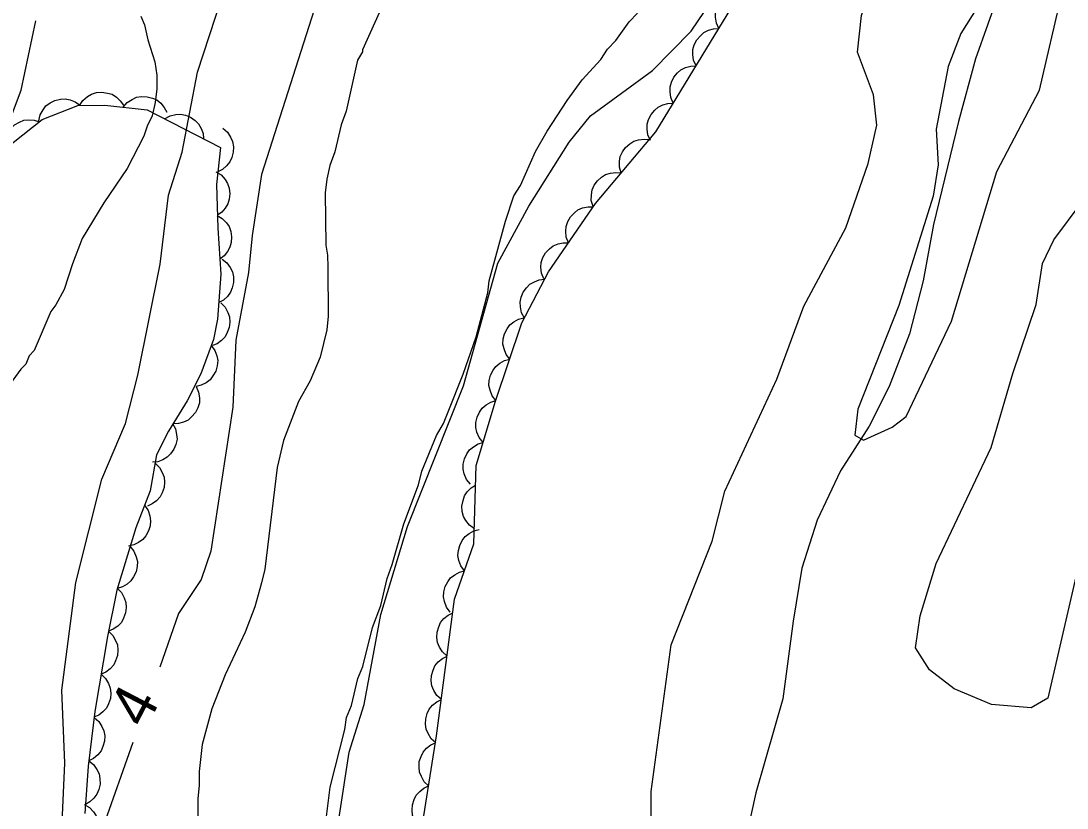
# Model space of a CAD drawing. Extents: x 282461 to 284471, y 5554090 to 5557646.
# Drawn here: x 283717.9 to 283789.6, y 5555137.6 to 5555191.6 of the extents above; entities that cross this region are included whole.
import ezdxf

# ---------------------------------------------------------------- set-up
doc = ezdxf.new("R2010")
doc.units = 0
for name, color, linetype in [('Niveau 1', 7, 'Continuous'), ('Niveau 2', 7, 'Continuous'), ('Niveau 22', 7, 'Continuous'), ('Niveau 44', 7, 'Continuous'), ('Niveau 7', 7, 'Continuous')]:
    doc.layers.add(name, color=color, linetype=linetype)

msp = doc.modelspace()

# ---------------------------------------------------------------- linework, layer by layer
at = {"layer": 'Niveau 1'}
for points in [[(283720.46, 5555131.06), (283720.89, 5555140.72), (283720.68, 5555145.74), (283721.63, 5555153.12), (283723.43, 5555160.2), (283725.05, 5555164.01), (283725.89, 5555167.34), (283727.42, 5555174.95), (283727.99, 5555179.69), (283728.94, 5555182.62), (283729.98, 5555188.11), (283731.62, 5555193.16), (283733.15, 5555196.52), (283738.56, 5555204.74), (283740.11, 5555208.27), (283741.49, 5555213.71), (283743.03, 5555217.05), (283746.65, 5555223.85), (283750.27, 5555229.46), (283754.8, 5555235.62), (283758.92, 5555239.92), (283760.86, 5555242.69), (283763, 5555246.49)], [(283761.06, 5555133.13), (283761.08, 5555138.78), (283762.45, 5555148.85), (283765.28, 5555155.94), (283766.15, 5555159.39), (283769.71, 5555167.05), (283771.55, 5555172.07), (283774.43, 5555177.45), (283775.96, 5555181.85), (283776.55, 5555184.48), (283776.34, 5555186.56), (283775.23, 5555189.48), (283775.5, 5555192.01), (283776.73, 5555195.59), (283778.08, 5555197.77), (283781.93, 5555200.41), (283782.4, 5555201.17), (283782.67, 5555204.07), (283782.34, 5555207.53), (283782.65, 5555209.55), (283786.14, 5555216.55), (283787.12, 5555219.64), (283789.28, 5555223.59), (283791.25, 5555229.62)], [(283790.8, 5555214.44), (283787.74, 5555205.85), (283786.96, 5555201.87), (283784.37, 5555194.05), (283782.32, 5555190.76), (283781.45, 5555188.5), (283780.62, 5555184.2), (283780.76, 5555181.77), (283780.42, 5555179.61), (283778.07, 5555172.11), (283775.25, 5555165.01), (283775.06, 5555163.22), (283775.64, 5555162.87), (283777.62, 5555163.78), (283778.57, 5555164.5), (283781.69, 5555171.03), (283784.8, 5555181.31), (283787.71, 5555186.87), (283789.25, 5555193.48), (283790.4, 5555201)], [(283790.34, 5555154.11), (283788.28, 5555145.18), (283787.15, 5555144.51), (283784.43, 5555144.75), (283781.87, 5555145.83), (283780.18, 5555147.12), (283779.21, 5555148.64), (283779.53, 5555150.82), (283780.63, 5555154.42), (283784.4, 5555162.38), (283785.89, 5555167.46), (283787.49, 5555172.18), (283787.93, 5555175), (283788.69, 5555176.62), (283790.64, 5555179.22)]]:
    msp.add_lwpolyline(points, dxfattribs=at)
at = {"layer": 'Niveau 2'}
for points in [[(283739.09, 5555133.13), (283740.39, 5555141.49), (283741.4, 5555144.75), (283742.55, 5555150.92), (283744.37, 5555156.96), (283748.23, 5555166.6), (283750.57, 5555175.01), (283752.7, 5555178.93), (283755.46, 5555183.31), (283756.92, 5555185.12), (283761.19, 5555188.22), (283763.83, 5555190.92), (283765.19, 5555192.91), (283766.71, 5555196.29), (283769.63, 5555205.07), (283775.31, 5555218.4), (283780.4, 5555232.66), (283782.23, 5555238.88), (283782.9, 5555243.22), (283783.71, 5555244.99)], [(283749.33, 5555223.43), (283746.48, 5555214.97), (283746.11, 5555212.63), (283743.83, 5555206.67), (283741.4, 5555202.27), (283740.99, 5555199.59), (283738.69, 5555194.62), (283734.38, 5555181.09), (283733.73, 5555176.91), (283733.48, 5555174.37), (283732.62, 5555169.73), (283732.4, 5555165.13), (283730.89, 5555155.26), (283730.24, 5555153.33), (283728.67, 5555151), (283727.4, 5555147.32)], [(283726.1, 5555191.95), (283726.34, 5555191.37), (283726.58, 5555190.33), (283727.06, 5555188.83), (283727.19, 5555187.9), (283727.2, 5555186.97), (283727.09, 5555186.04), (283726.87, 5555185.11), (283726.53, 5555184.41), (283726.31, 5555183.72), (283725.17, 5555181.5), (283723.57, 5555179.16), (283722.08, 5555176.71), (283721.4, 5555174.97), (283720.84, 5555173.22), (283720.27, 5555172.17), (283719.93, 5555171.7), (283718.79, 5555169.02), (283718.45, 5555168.67), (283718.22, 5555168.09), (283717.88, 5555167.74), (283716.85, 5555166.34)], [(283716.88, 5555184.2), (283717.89, 5555186.88), (283718.89, 5555191.64)], [(283725.55, 5555142.15), (283723.52, 5555136.39)]]:
    msp.add_lwpolyline(points, dxfattribs=at)
at = {"layer": 'Niveau 22'}
msp.add_lwpolyline([(283790.5, 5555210.8), (283789.11, 5555207.29), (283786.68, 5555199.35), (283785.86, 5555196.18), (283783.32, 5555189.04), (283782.15, 5555184.73), (283780.44, 5555177.66), (283779.73, 5555173.81), (283778.8, 5555170.18), (283777.41, 5555166.55), (283776.03, 5555163.84), (283774.08, 5555160.78), (283772.46, 5555157.38), (283771.42, 5555154.1), (283770.83, 5555150.47), (283770.12, 5555145.14), (283768.26, 5555138.68), (283767.21, 5555133.92)], dxfattribs=at)
at = {"layer": 'Niveau 44'}
for points in [[(283745.21, 5555135.25), (283746.38, 5555142.6), (283747.61, 5555151.98), (283748.94, 5555155.76), (283749.08, 5555161.14), (283750.42, 5555165.56), (283752.23, 5555170.92), (283754.05, 5555174.43), (283757.26, 5555179.1), (283761.4, 5555184.02), (283766.88, 5555192.98), (283770.3, 5555199.29), (283773.26, 5555206.06), (283775.52, 5555212.35), (283776.65, 5555214.92), (283779.86, 5555219.6), (283785.85, 5555226.31), (283790.65, 5555234.26)], [(283765.73, 5555191.1), (283765.56, 5555191.48), (283765.51, 5555191.89), (283765.51, 5555192.22), (283765.61, 5555192.55), (283765.77, 5555192.88), (283766.02, 5555193.17), (283766.26, 5555193.39), (283766.58, 5555193.54), (283766.94, 5555193.64), (283767.3, 5555193.66)], [(283764.17, 5555188.55), (283763.99, 5555188.93), (283763.94, 5555189.33), (283763.94, 5555189.66), (283764.04, 5555190), (283764.21, 5555190.33), (283764.46, 5555190.61), (283764.7, 5555190.84), (283765.02, 5555190.99), (283765.37, 5555191.09), (283765.73, 5555191.1)], [(283762.6, 5555185.99), (283762.43, 5555186.37), (283762.38, 5555186.77), (283762.38, 5555187.1), (283762.48, 5555187.44), (283762.64, 5555187.77), (283762.89, 5555188.06), (283763.13, 5555188.28), (283763.45, 5555188.43), (283763.81, 5555188.53), (283764.17, 5555188.55)], [(283721.9, 5555185.83), (283722.13, 5555186.18), (283722.44, 5555186.44), (283722.72, 5555186.61), (283723.06, 5555186.71), (283723.43, 5555186.74), (283723.81, 5555186.68), (283724.12, 5555186.6), (283724.42, 5555186.41), (283724.69, 5555186.16), (283724.9, 5555185.86)], [(283716.68, 5555182.76), (283719.33, 5555184.87), (283721.77, 5555185.83), (283723.63, 5555185.85), (283726.54, 5555185.53), (283731.57, 5555182.96), (283731.28, 5555180.4), (283731.38, 5555177.42), (283731.59, 5555174.26), (283731.36, 5555171.18), (283731.08, 5555169.78), (283730.21, 5555167.43), (283729.28, 5555165.57), (283727.99, 5555163.49), (283727.17, 5555161.88), (283726.74, 5555159.41), (283725.75, 5555156.87), (283724.45, 5555152.6), (283723.81, 5555149.42), (283722.95, 5555144.26), (283722.49, 5555140.52), (283722.25, 5555137.27)], [(283719.1, 5555184.78), (283719.19, 5555185.19), (283719.39, 5555185.54), (283719.59, 5555185.8), (283719.88, 5555186.01), (283720.21, 5555186.18), (283720.58, 5555186.26), (283720.9, 5555186.29), (283721.25, 5555186.22), (283721.59, 5555186.08), (283721.89, 5555185.88)], [(283724.89, 5555185.71), (283725.16, 5555186.03), (283725.5, 5555186.25), (283725.8, 5555186.39), (283726.15, 5555186.44), (283726.52, 5555186.43), (283726.89, 5555186.33), (283727.19, 5555186.21), (283727.46, 5555185.98), (283727.7, 5555185.7), (283727.87, 5555185.38)], [(283761.04, 5555183.43), (283760.87, 5555183.81), (283760.81, 5555184.21), (283760.81, 5555184.54), (283760.91, 5555184.88), (283761.08, 5555185.21), (283761.33, 5555185.5), (283761.57, 5555185.72), (283761.89, 5555185.87), (283762.24, 5555185.97), (283762.6, 5555185.99)], [(283727.73, 5555184.92), (283728.1, 5555185.12), (283728.49, 5555185.21), (283728.82, 5555185.23), (283729.17, 5555185.16), (283729.51, 5555185.02), (283729.82, 5555184.79), (283730.06, 5555184.57), (283730.23, 5555184.26), (283730.36, 5555183.91), (283730.4, 5555183.56)], [(283716.79, 5555182.85), (283716.76, 5555183.27), (283716.85, 5555183.66), (283716.96, 5555183.97), (283717.17, 5555184.25), (283717.44, 5555184.51), (283717.77, 5555184.69), (283718.07, 5555184.82), (283718.42, 5555184.85), (283718.79, 5555184.82), (283719.14, 5555184.72)], [(283731.72, 5555184.27), (283732.04, 5555183.99), (283732.25, 5555183.65), (283732.39, 5555183.35), (283732.44, 5555183), (283732.43, 5555182.64), (283732.33, 5555182.27), (283732.21, 5555181.97), (283731.98, 5555181.7), (283731.7, 5555181.45), (283731.38, 5555181.29)], [(283759.03, 5555181.2), (283758.91, 5555181.6), (283758.92, 5555182.01), (283758.97, 5555182.33), (283759.12, 5555182.65), (283759.33, 5555182.95), (283759.62, 5555183.2), (283759.89, 5555183.38), (283760.23, 5555183.48), (283760.6, 5555183.53), (283760.96, 5555183.49)], [(283731.25, 5555181.29), (283731.6, 5555181.07), (283731.87, 5555180.76), (283732.05, 5555180.49), (283732.15, 5555180.15), (283732.2, 5555179.78), (283732.15, 5555179.4), (283732.07, 5555179.09), (283731.88, 5555178.79), (283731.64, 5555178.51), (283731.35, 5555178.3)], [(283757.1, 5555178.9), (283756.98, 5555179.31), (283756.99, 5555179.71), (283757.04, 5555180.04), (283757.19, 5555180.36), (283757.4, 5555180.66), (283757.69, 5555180.91), (283757.96, 5555181.09), (283758.3, 5555181.19), (283758.67, 5555181.24), (283759.03, 5555181.2)], [(283755.42, 5555176.42), (283755.26, 5555176.81), (283755.23, 5555177.21), (283755.25, 5555177.54), (283755.37, 5555177.87), (283755.55, 5555178.19), (283755.82, 5555178.47), (283756.07, 5555178.68), (283756.39, 5555178.81), (283756.76, 5555178.89), (283757.12, 5555178.89)], [(283731.32, 5555178.29), (283731.68, 5555178.08), (283731.96, 5555177.79), (283732.15, 5555177.52), (283732.26, 5555177.18), (283732.32, 5555176.82), (283732.28, 5555176.44), (283732.21, 5555176.12), (283732.04, 5555175.81), (283731.8, 5555175.52), (283731.52, 5555175.3)], [(283753.72, 5555173.95), (283753.57, 5555174.34), (283753.53, 5555174.74), (283753.55, 5555175.07), (283753.67, 5555175.4), (283753.85, 5555175.72), (283754.12, 5555176), (283754.37, 5555176.21), (283754.7, 5555176.34), (283755.06, 5555176.42), (283755.42, 5555176.42)], [(283731.67, 5555175.3), (283732, 5555175.04), (283732.23, 5555174.71), (283732.38, 5555174.42), (283732.44, 5555174.07), (283732.45, 5555173.7), (283732.35, 5555173.33), (283732.24, 5555173.02), (283732.03, 5555172.74), (283731.76, 5555172.49), (283731.44, 5555172.31)], [(283752.4, 5555171.25), (283752.2, 5555171.62), (283752.12, 5555172.02), (283752.1, 5555172.34), (283752.17, 5555172.69), (283752.31, 5555173.03), (283752.55, 5555173.33), (283752.77, 5555173.57), (283753.08, 5555173.74), (283753.42, 5555173.87), (283753.78, 5555173.91)], [(283731.58, 5555172.29), (283731.88, 5555172), (283732.06, 5555171.64), (283732.18, 5555171.33), (283732.2, 5555170.98), (283732.16, 5555170.61), (283732.02, 5555170.25), (283731.87, 5555169.96), (283731.63, 5555169.71), (283731.33, 5555169.49), (283731, 5555169.36)], [(283751.39, 5555168.43), (283751.14, 5555168.76), (283751, 5555169.15), (283750.92, 5555169.47), (283750.95, 5555169.82), (283751.03, 5555170.18), (283751.22, 5555170.51), (283751.4, 5555170.78), (283751.68, 5555171), (283752, 5555171.18), (283752.35, 5555171.27)], [(283730.93, 5555169.37), (283731.17, 5555169.03), (283731.3, 5555168.65), (283731.37, 5555168.33), (283731.33, 5555167.98), (283731.23, 5555167.62), (283731.04, 5555167.29), (283730.85, 5555167.02), (283730.57, 5555166.82), (283730.24, 5555166.65), (283729.89, 5555166.56)], [(283750.43, 5555165.59), (283750.18, 5555165.92), (283750.04, 5555166.31), (283749.96, 5555166.63), (283749.99, 5555166.98), (283750.08, 5555167.34), (283750.26, 5555167.67), (283750.44, 5555167.94), (283750.72, 5555168.16), (283751.04, 5555168.34), (283751.39, 5555168.43)], [(283729.89, 5555166.55), (283730.06, 5555166.17), (283730.11, 5555165.77), (283730.11, 5555165.44), (283730, 5555165.1), (283729.84, 5555164.77), (283729.58, 5555164.48), (283729.34, 5555164.26), (283729.03, 5555164.12), (283728.67, 5555164.02), (283728.31, 5555164)], [(283749.56, 5555162.72), (283749.3, 5555163.05), (283749.14, 5555163.42), (283749.06, 5555163.74), (283749.07, 5555164.1), (283749.15, 5555164.46), (283749.32, 5555164.8), (283749.5, 5555165.07), (283749.77, 5555165.3), (283750.09, 5555165.49), (283750.43, 5555165.59)], [(283728.26, 5555164.03), (283728.47, 5555163.66), (283728.55, 5555163.27), (283728.58, 5555162.94), (283728.5, 5555162.59), (283728.36, 5555162.25), (283728.14, 5555161.94), (283727.91, 5555161.7), (283727.61, 5555161.53), (283727.26, 5555161.4), (283726.9, 5555161.36)], [(283748.69, 5555159.86), (283748.43, 5555160.18), (283748.27, 5555160.56), (283748.19, 5555160.88), (283748.2, 5555161.23), (283748.28, 5555161.59), (283748.45, 5555161.93), (283748.63, 5555162.21), (283748.9, 5555162.43), (283749.22, 5555162.62), (283749.56, 5555162.72)], [(283727.07, 5555161.3), (283727.37, 5555161.01), (283727.57, 5555160.66), (283727.69, 5555160.35), (283727.72, 5555160), (283727.69, 5555159.63), (283727.56, 5555159.27), (283727.42, 5555158.98), (283727.18, 5555158.72), (283726.88, 5555158.5), (283726.56, 5555158.35)], [(283748.97, 5555156.8), (283748.63, 5555157.04), (283748.38, 5555157.37), (283748.22, 5555157.65), (283748.13, 5555157.99), (283748.11, 5555158.36), (283748.19, 5555158.74), (283748.28, 5555159.05), (283748.48, 5555159.34), (283748.74, 5555159.6), (283749.05, 5555159.8)], [(283726.35, 5555158.41), (283726.59, 5555158.06), (283726.71, 5555157.68), (283726.77, 5555157.35), (283726.73, 5555157), (283726.62, 5555156.65), (283726.43, 5555156.32), (283726.23, 5555156.06), (283725.94, 5555155.86), (283725.61, 5555155.69), (283725.26, 5555155.61)], [(283748.29, 5555153.92), (283748.04, 5555154.25), (283747.91, 5555154.63), (283747.84, 5555154.96), (283747.87, 5555155.31), (283747.96, 5555155.66), (283748.14, 5555156), (283748.33, 5555156.27), (283748.61, 5555156.48), (283748.94, 5555156.65), (283749.29, 5555156.74)], [(283725.36, 5555155.58), (283725.62, 5555155.26), (283725.77, 5555154.88), (283725.86, 5555154.56), (283725.84, 5555154.21), (283725.77, 5555153.85), (283725.59, 5555153.5), (283725.42, 5555153.23), (283725.15, 5555153.01), (283724.83, 5555152.82), (283724.48, 5555152.71)], [(283747.3, 5555151.09), (283747.05, 5555151.42), (283746.91, 5555151.81), (283746.84, 5555152.13), (283746.87, 5555152.48), (283746.96, 5555152.84), (283747.15, 5555153.17), (283747.34, 5555153.44), (283747.62, 5555153.65), (283747.94, 5555153.82), (283748.29, 5555153.92)], [(283724.47, 5555152.72), (283724.77, 5555152.42), (283724.95, 5555152.06), (283725.07, 5555151.75), (283725.09, 5555151.4), (283725.05, 5555151.03), (283724.91, 5555150.67), (283724.76, 5555150.38), (283724.51, 5555150.13), (283724.21, 5555149.92), (283723.88, 5555149.78)], [(283747.1, 5555148.07), (283746.78, 5555148.35), (283746.57, 5555148.69), (283746.44, 5555148.99), (283746.39, 5555149.34), (283746.41, 5555149.71), (283746.52, 5555150.08), (283746.65, 5555150.38), (283746.88, 5555150.64), (283747.17, 5555150.88), (283747.49, 5555151.04)], [(283723.87, 5555149.78), (283724.17, 5555149.49), (283724.37, 5555149.14), (283724.5, 5555148.83), (283724.53, 5555148.48), (283724.5, 5555148.11), (283724.37, 5555147.75), (283724.24, 5555147.46), (283724, 5555147.2), (283723.7, 5555146.97), (283723.38, 5555146.82)], [(283746.71, 5555145.1), (283746.4, 5555145.37), (283746.18, 5555145.72), (283746.05, 5555146.02), (283746, 5555146.37), (283746.02, 5555146.74), (283746.13, 5555147.11), (283746.26, 5555147.41), (283746.49, 5555147.67), (283746.78, 5555147.91), (283747.1, 5555148.07)], [(283723.38, 5555146.82), (283723.68, 5555146.53), (283723.88, 5555146.18), (283724, 5555145.87), (283724.04, 5555145.52), (283724.01, 5555145.16), (283723.88, 5555144.79), (283723.74, 5555144.5), (283723.5, 5555144.24), (283723.21, 5555144.02), (283722.88, 5555143.87)], [(283746.32, 5555142.13), (283746.01, 5555142.4), (283745.79, 5555142.75), (283745.66, 5555143.05), (283745.61, 5555143.4), (283745.63, 5555143.77), (283745.74, 5555144.13), (283745.87, 5555144.43), (283746.1, 5555144.7), (283746.39, 5555144.94), (283746.71, 5555145.1)], [(283722.9, 5555143.86), (283723.22, 5555143.59), (283723.43, 5555143.24), (283723.57, 5555142.94), (283723.62, 5555142.59), (283723.6, 5555142.23), (283723.49, 5555141.86), (283723.37, 5555141.56), (283723.14, 5555141.29), (283722.86, 5555141.05), (283722.54, 5555140.89)], [(283745.83, 5555139.17), (283745.53, 5555139.45), (283745.33, 5555139.8), (283745.2, 5555140.11), (283745.17, 5555140.46), (283745.19, 5555140.83), (283745.31, 5555141.19), (283745.45, 5555141.49), (283745.69, 5555141.75), (283745.98, 5555141.98), (283746.3, 5555142.13)], [(283722.52, 5555140.89), (283722.84, 5555140.63), (283723.08, 5555140.3), (283723.23, 5555140), (283723.29, 5555139.66), (283723.3, 5555139.29), (283723.21, 5555138.92), (283723.09, 5555138.61), (283722.88, 5555138.33), (283722.61, 5555138.08), (283722.3, 5555137.9)], [(283745.36, 5555136.21), (283745.06, 5555136.49), (283744.85, 5555136.84), (283744.73, 5555137.15), (283744.69, 5555137.5), (283744.72, 5555137.87), (283744.84, 5555138.23), (283744.98, 5555138.53), (283745.22, 5555138.79), (283745.51, 5555139.01), (283745.83, 5555139.17)], [(283722.22, 5555137.9), (283722.58, 5555137.68), (283722.85, 5555137.38), (283723.03, 5555137.11), (283723.14, 5555136.77), (283723.19, 5555136.41), (283723.14, 5555136.03), (283723.07, 5555135.71), (283722.89, 5555135.41), (283722.65, 5555135.12), (283722.36, 5555134.91)]]:
    msp.add_lwpolyline(points, dxfattribs=at)
at = {"layer": 'Niveau 7'}
for points in [[(283742.66, 5555192.68), (283741.3, 5555189.64)], [(283738.11, 5555131.4), (283739.08, 5555139.07), (283740.08, 5555143.03), (283740.19, 5555143.85), (283740.53, 5555144.67), (283740.97, 5555146.53), (283741.31, 5555147.35), (283741.98, 5555150.02), (283742.55, 5555151.54), (283742.99, 5555153.4), (283743.33, 5555154.34), (283744.12, 5555157.13), (283745.14, 5555159.82), (283745.36, 5555160.75), (283746.38, 5555163.2), (283746.84, 5555164.02), (283747.18, 5555164.83), (283748.2, 5555167.4), (283749.1, 5555169.97), (283749.88, 5555172.99), (283749.99, 5555173.81), (283751.11, 5555177.89), (283751.67, 5555179.64), (283752.13, 5555180.34), (283753.15, 5555182.67), (283753.95, 5555184.08), (283755.33, 5555186.18), (283756.36, 5555187.59), (283757.63, 5555188.99), (283758.09, 5555189.7), (283758.66, 5555190.28), (283759.58, 5555191.57), (283760.16, 5555192.16)], [(283741.3, 5555189.64), (283741.3, 5555189.52), (283740.96, 5555188.94), (283740.18, 5555185.45), (283739.84, 5555184.51), (283739.4, 5555182.65), (283739.06, 5555181.72), (283738.84, 5555180.78), (283738.73, 5555179.85), (283738.77, 5555176.25), (283738.9, 5555175.56), (283738.91, 5555174.74), (283738.94, 5555171.37), (283738.84, 5555170.44), (283738.39, 5555168.58), (283737.71, 5555166.95), (283736.91, 5555165.54), (283735.89, 5555162.86), (283735.45, 5555161), (283734.59, 5555154.02), (283734.37, 5555153.09), (283733.92, 5555151.45), (283733.25, 5555149.7), (283731.88, 5555146.79), (283730.97, 5555144.45), (283730.3, 5555142.01), (283730.09, 5555140.15), (283730.1, 5555139.22), (283730, 5555138.29), (283730.08, 5555131.2)]]:
    msp.add_lwpolyline(points, dxfattribs=at)

# ---------------------------------------------------------------- texts
at = {"layer": 'Niveau 2'}
msp.add_text('4', height=3, rotation=62.51585, dxfattribs=at).set_placement((283726.42, 5555143.01))

doc.saveas('drawing.dxf')
